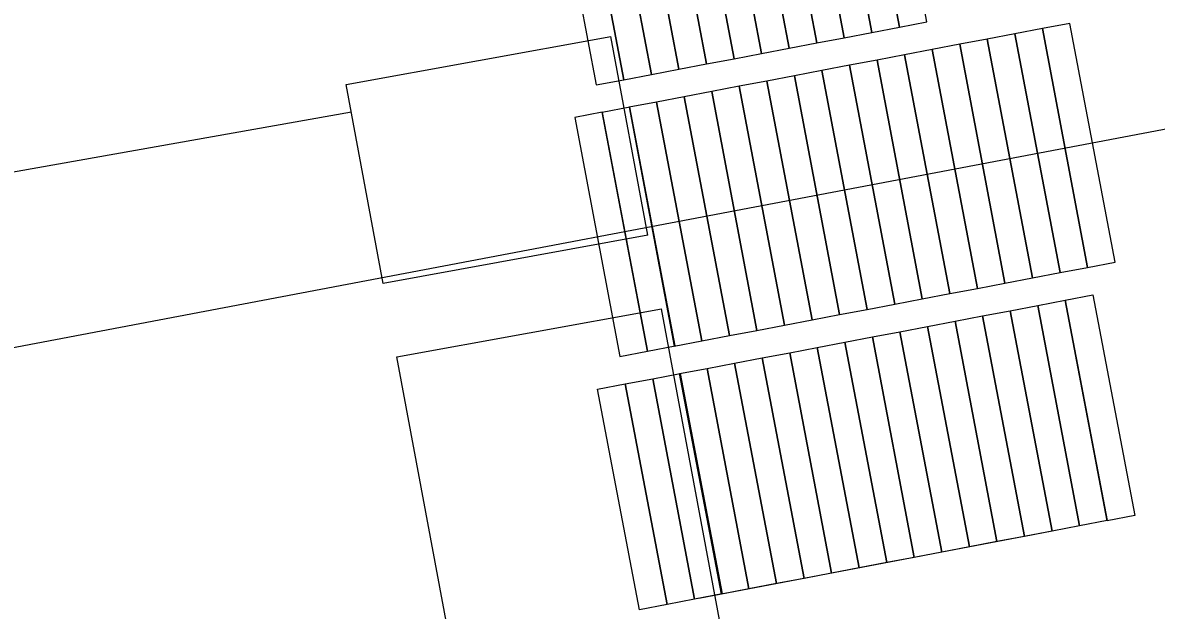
# Model space of a CAD drawing. Extents: x 6541740 to 6566395, y 5525066 to 5530361.
# Drawn here: x 6557546.48 to 6557552.54, y 5526230.26 to 5526233.4 of the extents above; entities that cross this region are included whole.
import ezdxf

# ---------------------------------------------------------------- set-up
doc = ezdxf.new("R2010")
doc.units = 0
for name, color, linetype in [('TOR_PRZEK_P-komponent', 7, 'Continuous'), ('TOR_PS_OPIS_T-symbole geometrii', 7, 'Continuous'), ('TOR_PS_T-rowy otwarte nieumocnione', 7, 'Continuous'), ('TOR_PS_T-wypelnienia', 7, 'Continuous')]:
    doc.layers.add(name, color=color, linetype=linetype)

msp = doc.modelspace()

# ---------------------------------------------------------------- linework, layer by layer
at = {"layer": 'TOR_PRZEK_P-komponent'}
msp.add_line((6557887.094, 5526296.2365), (6557489.2074, 5526220.8159), dxfattribs=at)
at = {"layer": 'TOR_PS_OPIS_T-symbole geometrii'}
msp.add_line((6557551.9891, 5526230.6824), (6557550.0916, 5526230.3211), dxfattribs=at)
msp.add_line((6557551.9891, 5526230.6824), (6557550.0916, 5526230.3211), dxfattribs=at)
for points in [[(6557551.1634, 5526233.3754), (6557550.9398, 5526234.5544), (6557550.7925, 5526234.5264), (6557551.016, 5526233.3474)], [(6557551.1634, 5526233.3754), (6557550.9398, 5526234.5544), (6557550.7925, 5526234.5264), (6557551.016, 5526233.3474)], [(6557551.3107, 5526233.4035), (6557551.0872, 5526234.5825), (6557550.9398, 5526234.5544), (6557551.1634, 5526233.3754)], [(6557551.3107, 5526233.4035), (6557551.0872, 5526234.5825), (6557550.9398, 5526234.5544), (6557551.1634, 5526233.3754)], [(6557550.8687, 5526233.3193), (6557550.6451, 5526234.4983), (6557550.4978, 5526234.4703), (6557550.7213, 5526233.2913)], [(6557550.8687, 5526233.3193), (6557550.6451, 5526234.4983), (6557550.4978, 5526234.4703), (6557550.7213, 5526233.2913)], [(6557551.016, 5526233.3474), (6557550.7925, 5526234.5264), (6557550.6451, 5526234.4983), (6557550.8687, 5526233.3193)], [(6557551.016, 5526233.3474), (6557550.7925, 5526234.5264), (6557550.6451, 5526234.4983), (6557550.8687, 5526233.3193)], [(6557550.574, 5526233.2632), (6557550.3504, 5526234.4422), (6557550.2031, 5526234.4142), (6557550.4266, 5526233.2352)], [(6557550.574, 5526233.2632), (6557550.3504, 5526234.4422), (6557550.2031, 5526234.4142), (6557550.4266, 5526233.2352)], [(6557550.7213, 5526233.2913), (6557550.4978, 5526234.4703), (6557550.3504, 5526234.4422), (6557550.574, 5526233.2632)], [(6557550.7213, 5526233.2913), (6557550.4978, 5526234.4703), (6557550.3504, 5526234.4422), (6557550.574, 5526233.2632)], [(6557550.2793, 5526233.2071), (6557550.0557, 5526234.3861), (6557549.9084, 5526234.3581), (6557550.1319, 5526233.1791)], [(6557550.2793, 5526233.2071), (6557550.0557, 5526234.3861), (6557549.9084, 5526234.3581), (6557550.1319, 5526233.1791)], [(6557550.4266, 5526233.2352), (6557550.2031, 5526234.4142), (6557550.0557, 5526234.3861), (6557550.2793, 5526233.2071)], [(6557550.4266, 5526233.2352), (6557550.2031, 5526234.4142), (6557550.0557, 5526234.3861), (6557550.2793, 5526233.2071)], [(6557549.9846, 5526233.151), (6557549.761, 5526234.33), (6557549.6137, 5526234.3019), (6557549.8372, 5526233.123)], [(6557549.9846, 5526233.151), (6557549.761, 5526234.33), (6557549.6137, 5526234.3019), (6557549.8372, 5526233.123)], [(6557550.1319, 5526233.1791), (6557549.9084, 5526234.3581), (6557549.761, 5526234.33), (6557549.9846, 5526233.151)], [(6557550.1319, 5526233.1791), (6557549.9084, 5526234.3581), (6557549.761, 5526234.33), (6557549.9846, 5526233.151)], [(6557549.6898, 5526233.095), (6557549.4663, 5526234.274), (6557549.3189, 5526234.246), (6557549.5425, 5526233.067)], [(6557549.6898, 5526233.095), (6557549.4663, 5526234.274), (6557549.3189, 5526234.246), (6557549.5425, 5526233.067)], [(6557549.8372, 5526233.123), (6557549.6137, 5526234.3019), (6557549.4663, 5526234.2739), (6557549.6898, 5526233.0949)], [(6557549.8372, 5526233.123), (6557549.6137, 5526234.3019), (6557549.4663, 5526234.2739), (6557549.6898, 5526233.0949)], [(6557552.3176, 5526232.119), (6557552.0755, 5526233.3963), (6557551.9281, 5526233.3682), (6557552.1703, 5526232.091)], [(6557552.3176, 5526232.119), (6557552.0755, 5526233.3963), (6557551.9281, 5526233.3682), (6557552.1703, 5526232.091)], [(6557552.0229, 5526232.063), (6557551.7807, 5526233.3403), (6557551.6334, 5526233.3122), (6557551.8756, 5526232.035)], [(6557552.0229, 5526232.063), (6557551.7807, 5526233.3403), (6557551.6334, 5526233.3122), (6557551.8756, 5526232.035)], [(6557552.1703, 5526232.0911), (6557551.9281, 5526233.3683), (6557551.7807, 5526233.3403), (6557552.0229, 5526232.063)], [(6557552.1703, 5526232.0911), (6557551.9281, 5526233.3683), (6557551.7807, 5526233.3403), (6557552.0229, 5526232.063)], [(6557551.7282, 5526232.0069), (6557551.486, 5526233.2842), (6557551.3387, 5526233.2561), (6557551.5808, 5526231.9789)], [(6557551.7282, 5526232.0069), (6557551.486, 5526233.2842), (6557551.3387, 5526233.2561), (6557551.5808, 5526231.9789)], [(6557551.8756, 5526232.035), (6557551.6334, 5526233.3122), (6557551.486, 5526233.2842), (6557551.7282, 5526232.0069)], [(6557551.8756, 5526232.035), (6557551.6334, 5526233.3122), (6557551.486, 5526233.2842), (6557551.7282, 5526232.0069)], [(6557551.4335, 5526231.9508), (6557551.1913, 5526233.2281), (6557551.044, 5526233.2), (6557551.2861, 5526231.9228)], [(6557551.4335, 5526231.9508), (6557551.1913, 5526233.2281), (6557551.044, 5526233.2), (6557551.2861, 5526231.9228)], [(6557551.5808, 5526231.9789), (6557551.3387, 5526233.2561), (6557551.1913, 5526233.2281), (6557551.4335, 5526231.9508)], [(6557551.5808, 5526231.9789), (6557551.3387, 5526233.2561), (6557551.1913, 5526233.2281), (6557551.4335, 5526231.9508)], [(6557551.1388, 5526231.8947), (6557550.8966, 5526233.172), (6557550.7493, 5526233.1439), (6557550.9914, 5526231.8667)], [(6557551.1388, 5526231.8947), (6557550.8966, 5526233.172), (6557550.7493, 5526233.1439), (6557550.9914, 5526231.8667)], [(6557551.2861, 5526231.9228), (6557551.044, 5526233.2), (6557550.8966, 5526233.172), (6557551.1388, 5526231.8947)], [(6557551.2861, 5526231.9228), (6557551.044, 5526233.2), (6557550.8966, 5526233.172), (6557551.1388, 5526231.8947)], [(6557550.8441, 5526231.8386), (6557550.6019, 5526233.1159), (6557550.4546, 5526233.0878), (6557550.6967, 5526231.8106)], [(6557550.8441, 5526231.8386), (6557550.6019, 5526233.1159), (6557550.4546, 5526233.0878), (6557550.6967, 5526231.8106)], [(6557550.9914, 5526231.8667), (6557550.7493, 5526233.1439), (6557550.6019, 5526233.1159), (6557550.8441, 5526231.8386)], [(6557550.9914, 5526231.8667), (6557550.7493, 5526233.1439), (6557550.6019, 5526233.1159), (6557550.8441, 5526231.8386)], [(6557550.402, 5526231.7544), (6557550.1598, 5526233.0317), (6557550.0125, 5526233.0036), (6557550.2547, 5526231.7264)], [(6557550.402, 5526231.7544), (6557550.1598, 5526233.0317), (6557550.0125, 5526233.0036), (6557550.2547, 5526231.7264)], [(6557550.5494, 5526231.7825), (6557550.3072, 5526233.0597), (6557550.1598, 5526233.0317), (6557550.402, 5526231.7544)], [(6557550.5494, 5526231.7825), (6557550.3072, 5526233.0597), (6557550.1598, 5526233.0317), (6557550.402, 5526231.7544)], [(6557550.6967, 5526231.8106), (6557550.4546, 5526233.0878), (6557550.3072, 5526233.0597), (6557550.5494, 5526231.7825)], [(6557550.6967, 5526231.8106), (6557550.4546, 5526233.0878), (6557550.3072, 5526233.0597), (6557550.5494, 5526231.7825)], [(6557550.1073, 5526231.6983), (6557549.8651, 5526232.9756), (6557549.7178, 5526232.9475), (6557549.96, 5526231.6703)], [(6557550.1073, 5526231.6983), (6557549.8651, 5526232.9756), (6557549.7178, 5526232.9475), (6557549.96, 5526231.6703)], [(6557550.2547, 5526231.7264), (6557550.0125, 5526233.0036), (6557549.8651, 5526232.9756), (6557550.1073, 5526231.6983)], [(6557550.2547, 5526231.7264), (6557550.0125, 5526233.0036), (6557549.8651, 5526232.9756), (6557550.1073, 5526231.6983)], [(6557549.8167, 5526231.6431), (6557549.5746, 5526232.9204), (6557549.4272, 5526232.8923), (6557549.6694, 5526231.6151)], [(6557549.8167, 5526231.6431), (6557549.5746, 5526232.9204), (6557549.4272, 5526232.8923), (6557549.6694, 5526231.6151)], [(6557549.9641, 5526231.6711), (6557549.7219, 5526232.9483), (6557549.5746, 5526232.9203), (6557549.8168, 5526231.643)], [(6557549.9641, 5526231.6711), (6557549.7219, 5526232.9483), (6557549.5746, 5526232.9203), (6557549.8168, 5526231.643)], [(6557552.1982, 5526231.9436), (6557552.4218, 5526230.7646), (6557552.2744, 5526230.7366), (6557552.0509, 5526231.9156)], [(6557552.1982, 5526231.9436), (6557552.4218, 5526230.7646), (6557552.2744, 5526230.7366), (6557552.0509, 5526231.9156)], [(6557551.9035, 5526231.8876), (6557552.127, 5526230.7086), (6557551.9797, 5526230.6806), (6557551.7561, 5526231.8596)], [(6557551.9035, 5526231.8876), (6557552.127, 5526230.7086), (6557551.9797, 5526230.6806), (6557551.7561, 5526231.8596)], [(6557552.0508, 5526231.9157), (6557552.2744, 5526230.7367), (6557552.127, 5526230.7086), (6557551.9035, 5526231.8876)], [(6557552.0508, 5526231.9157), (6557552.2744, 5526230.7367), (6557552.127, 5526230.7086), (6557551.9035, 5526231.8876)], [(6557551.6088, 5526231.8315), (6557551.8323, 5526230.6525), (6557551.685, 5526230.6245), (6557551.4614, 5526231.8035)], [(6557551.6088, 5526231.8315), (6557551.8323, 5526230.6525), (6557551.685, 5526230.6245), (6557551.4614, 5526231.8035)], [(6557551.7561, 5526231.8596), (6557551.9797, 5526230.6806), (6557551.8323, 5526230.6525), (6557551.6088, 5526231.8315)], [(6557551.7561, 5526231.8596), (6557551.9797, 5526230.6806), (6557551.8323, 5526230.6525), (6557551.6088, 5526231.8315)], [(6557551.3141, 5526231.7754), (6557551.5376, 5526230.5964), (6557551.3903, 5526230.5684), (6557551.1667, 5526231.7473)], [(6557551.3141, 5526231.7754), (6557551.5376, 5526230.5964), (6557551.3903, 5526230.5684), (6557551.1667, 5526231.7473)], [(6557551.4614, 5526231.8035), (6557551.685, 5526230.6245), (6557551.5376, 5526230.5964), (6557551.3141, 5526231.7754)], [(6557551.4614, 5526231.8035), (6557551.685, 5526230.6245), (6557551.5376, 5526230.5964), (6557551.3141, 5526231.7754)], [(6557551.0194, 5526231.7193), (6557551.2429, 5526230.5403), (6557551.0956, 5526230.5122), (6557550.872, 5526231.6912)], [(6557551.0194, 5526231.7193), (6557551.2429, 5526230.5403), (6557551.0956, 5526230.5122), (6557550.872, 5526231.6912)], [(6557551.1667, 5526231.7473), (6557551.3903, 5526230.5684), (6557551.2429, 5526230.5403), (6557551.0194, 5526231.7193)], [(6557551.1667, 5526231.7473), (6557551.3903, 5526230.5684), (6557551.2429, 5526230.5403), (6557551.0194, 5526231.7193)], [(6557550.7247, 5526231.6632), (6557550.9482, 5526230.4842), (6557550.8009, 5526230.4561), (6557550.5773, 5526231.6351)], [(6557550.7247, 5526231.6632), (6557550.9482, 5526230.4842), (6557550.8009, 5526230.4561), (6557550.5773, 5526231.6351)], [(6557550.872, 5526231.6912), (6557551.0956, 5526230.5122), (6557550.9482, 5526230.4842), (6557550.7247, 5526231.6632)], [(6557550.872, 5526231.6912), (6557551.0956, 5526230.5122), (6557550.9482, 5526230.4842), (6557550.7247, 5526231.6632)], [(6557550.2826, 5526231.579), (6557550.5062, 5526230.4), (6557550.3588, 5526230.372), (6557550.1353, 5526231.551)], [(6557550.2826, 5526231.579), (6557550.5062, 5526230.4), (6557550.3588, 5526230.372), (6557550.1353, 5526231.551)], [(6557550.43, 5526231.6071), (6557550.6535, 5526230.4281), (6557550.5062, 5526230.4), (6557550.2826, 5526231.579)], [(6557550.43, 5526231.6071), (6557550.6535, 5526230.4281), (6557550.5062, 5526230.4), (6557550.2826, 5526231.579)], [(6557550.5773, 5526231.6351), (6557550.8009, 5526230.4561), (6557550.6535, 5526230.4281), (6557550.43, 5526231.6071)], [(6557550.5773, 5526231.6351), (6557550.8009, 5526230.4561), (6557550.6535, 5526230.4281), (6557550.43, 5526231.6071)], [(6557549.9921, 5526231.5237), (6557550.2156, 5526230.3447), (6557550.0682, 5526230.3166), (6557549.8447, 5526231.4956)], [(6557549.9921, 5526231.5237), (6557550.2156, 5526230.3447), (6557550.0682, 5526230.3166), (6557549.8447, 5526231.4956)], [(6557550.1353, 5526231.551), (6557550.3588, 5526230.372), (6557550.2114, 5526230.3439), (6557549.9879, 5526231.5229)], [(6557550.1353, 5526231.551), (6557550.3588, 5526230.372), (6557550.2114, 5526230.3439), (6557549.9879, 5526231.5229)], [(6557549.6973, 5526231.4677), (6557549.9209, 5526230.2887), (6557549.7735, 5526230.2607), (6557549.55, 5526231.4396)], [(6557549.6973, 5526231.4677), (6557549.9209, 5526230.2887), (6557549.7735, 5526230.2607), (6557549.55, 5526231.4396)], [(6557549.8447, 5526231.4956), (6557550.0682, 5526230.3166), (6557549.9209, 5526230.2886), (6557549.6974, 5526231.4676)], [(6557549.8447, 5526231.4956), (6557550.0682, 5526230.3166), (6557549.9209, 5526230.2886), (6557549.6974, 5526231.4676)]]:
    msp.add_lwpolyline(points, close=True, dxfattribs=at)
at = {"layer": 'TOR_PS_T-rowy otwarte nieumocnione'}
msp.add_lwpolyline([(6557548.2334, 5526232.9214), (6557507.053, 5526225.6133)], dxfattribs=at)
msp.add_lwpolyline([(6557548.2334, 5526232.9214), (6557507.053, 5526225.6133)], dxfattribs=at)
at = {"layer": 'TOR_PS_T-wypelnienia'}
for points in [[(6557549.8177, 5526232.2634), (6557548.4037, 5526232.0059), (6557548.2058, 5526233.0696), (6557549.6198, 5526233.3256)], [(6557549.8177, 5526232.2634), (6557548.4037, 5526232.0059), (6557548.2058, 5526233.0696), (6557549.6198, 5526233.3256)], [(6557549.8177, 5526232.2634), (6557549.6198, 5526233.3256)], [(6557549.8177, 5526232.2634), (6557549.6198, 5526233.3256)], [(6557548.8616, 5526229.5497), (6557550.2762, 5526229.8049), (6557548.8616, 5526229.5497), (6557548.477, 5526231.6127), (6557549.891, 5526231.8702)], [(6557548.8616, 5526229.5497), (6557550.2762, 5526229.8049), (6557548.8616, 5526229.5497), (6557548.477, 5526231.6127), (6557549.891, 5526231.8702)], [(6557550.2762, 5526229.8049), (6557549.891, 5526231.8702)], [(6557550.2762, 5526229.8049), (6557549.891, 5526231.8702)]]:
    msp.add_lwpolyline(points, dxfattribs=at)

doc.saveas('drawing.dxf')
